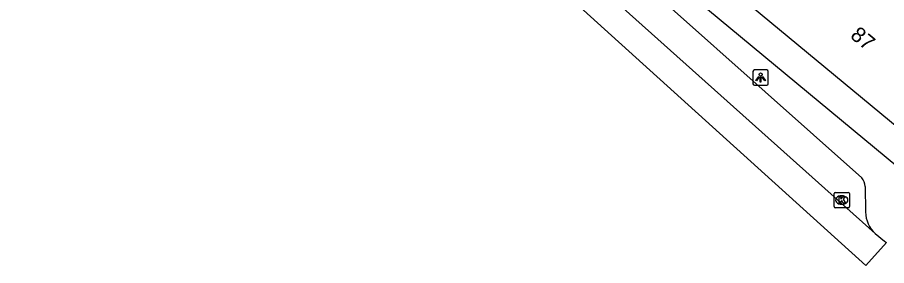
# Model space of a CAD drawing. Extents: x 162074 to 163034, y 381824 to 382557.
# Drawn here: x 162210 to 162266.7, y 382054.1 to 382070.3 of the extents above; entities that cross this region are included whole.
import ezdxf

# ---------------------------------------------------------------- set-up
doc = ezdxf.new("R2010")
doc.units = 0
for name, color, linetype in [('IMGEO_Kolk', 7, 'Continuous'), ('IMGEO_Lichtpunt', 7, 'Continuous'), ('IMGEO_Pand', 7, 'Continuous'), ('IMGEO_Pand_nummerreeks', 7, 'Continuous'), ('IMGEO_Parkeervlak_gesloten', 7, 'Continuous'), ('IMGEO_Rijbaan_lokaal_open', 7, 'Continuous'), ('IMGEO_Voetpad_open', 7, 'Continuous')]:
    doc.layers.add(name, color=color, linetype=linetype)

msp = doc.modelspace()

# ---------------------------------------------------------------- linework, layer by layer
at = {"layer": 'IMGEO_Kolk'}
for p, q in [((162263.393, 382058.912), (162264.245, 382058.912)), ((162263.318, 382057.986), (162263.318, 382058.838)), ((162263.806, 382058.692), (162263.831, 382058.692)), ((162264.319, 382058.838), (162264.319, 382057.986)), ((162264.245, 382057.912), (162263.393, 382057.912)), ((162263.829, 382058.132), (162263.804, 382058.132))]:
    msp.add_line(p, q, dxfattribs=at)
for points in [[(162263.393, 382058.912), (162264.245, 382058.912)], [(162263.318, 382057.986), (162263.318, 382058.838)], [(162263.639, 382058.612), (162263.762, 382058.612), (162263.762, 382058.461), (162263.892, 382058.612), (162264.056, 382058.612), (162263.91, 382058.461), (162264.063, 382058.212), (162263.911, 382058.212), (162263.826, 382058.376), (162263.762, 382058.309), (162263.762, 382058.212), (162263.639, 382058.212), (162263.639, 382058.612)], [(162264.319, 382058.838), (162264.319, 382057.986)], [(162264.245, 382057.912), (162263.393, 382057.912)]]:
    msp.add_lwpolyline(points, dxfattribs=at)
for centre, start, end in [((162263.395, 382058.836), 91.552, 178.448), ((162263.395, 382058.836), 91.552, 178.448), ((162264.243, 382058.836), 1.552, 88.448), ((162264.243, 382058.836), 1.552, 88.448), ((162263.395, 382057.988), 181.552, 268.448), ((162263.395, 382057.988), 181.552, 268.448), ((162264.243, 382057.988), 271.552, 358.448), ((162264.243, 382057.988), 271.552, 358.448)]:
    msp.add_arc(centre, 0.0765, start, end, dxfattribs=at)
for centre, major_axis, ratio, start_param, end_param in [((162263.805, 382058.412), (-0.387, 0.002), 0.722429, 4.712389, 7.853982), ((162263.83, 382058.412), (-0.39, 0.002), 0.717154, 1.570796, 4.712389)]:
    msp.add_ellipse(centre, major_axis=major_axis, ratio=ratio, start_param=start_param, end_param=end_param, dxfattribs=at)
at = {"layer": 'IMGEO_Lichtpunt'}
for p, q in [((162258.923, 382066.909), (162258.115, 382066.909)), ((162258.923, 382066.909), (162258.115, 382066.909)), ((162258.021, 382066.814), (162258.021, 382066.007)), ((162258.021, 382066.814), (162258.021, 382066.007)), ((162259.017, 382066.007), (162259.017, 382066.814)), ((162259.017, 382066.007), (162259.017, 382066.814)), ((162258.115, 382065.913), (162258.923, 382065.913)), ((162258.115, 382065.913), (162258.923, 382065.913))]:
    msp.add_line(p, q, dxfattribs=at)
for points in [[(162258.395, 382066.478), (162258.434, 382066.45), (162258.246, 382066.188), (162258.208, 382066.215), (162258.395, 382066.478)], [(162258.497, 382066.43), (162258.544, 382066.43), (162258.544, 382066.108), (162258.497, 382066.108), (162258.497, 382066.43)], [(162258.607, 382066.45), (162258.645, 382066.477), (162258.832, 382066.215), (162258.793, 382066.187), (162258.607, 382066.45)]]:
    msp.add_lwpolyline(points, dxfattribs=at)
msp.add_circle((162258.52, 382066.612), 0.0994, dxfattribs=at)
for centre, start, end in [((162258.115, 382066.814), 90, 180), ((162258.115, 382066.814), 90, 180), ((162258.923, 382066.814), 0, 90), ((162258.923, 382066.814), 0, 90), ((162258.115, 382066.007), 180, 270), ((162258.115, 382066.007), 180, 270), ((162258.923, 382066.007), 270, 0), ((162258.923, 382066.007), 270, 360)]:
    msp.add_arc(centre, 0.0946, start, end, dxfattribs=at)
at = {"layer": 'IMGEO_Pand'}
msp.add_lwpolyline([(162257.354, 382071.559), (162269.325, 382061.62), (162287.263, 382083.228)], dxfattribs=at)
at = {"layer": 'IMGEO_Parkeervlak_gesloten'}
msp.add_lwpolyline([(162219.222, 382095.935), (162244.408, 382075.55), (162266.007, 382056.221)], dxfattribs=at)
at = {"layer": 'IMGEO_Rijbaan_lokaal_open'}
msp.add_lwpolyline([(162266.745, 382055.63), (162265.389, 382054.128), (162243.321, 382074.12), (162210.014, 382101.13)], dxfattribs=at)
at = {"layer": 'IMGEO_Voetpad_open'}
for points in [[(162246.008, 382076.916), (162265.118, 382059.861)], [(162269.629, 382058.768), (162252.136, 382073.29), (162252.731, 382074.006)], [(162265.349, 382059.304), (162265.369, 382057.631)], [(162266.007, 382056.221), (162266.608, 382055.73), (162266.745, 382055.63)]]:
    msp.add_lwpolyline(points, dxfattribs=at)
for centre, radius, start, end in [((162264.507, 382059.281), 0.842, 1.5514, 43.4983), ((162267.353, 382057.679), 1.985, 181.3963, 227.2955)]:
    msp.add_arc(centre, radius, start, end, dxfattribs=at)

# ---------------------------------------------------------------- texts
at = {"layer": 'IMGEO_Pand_nummerreeks'}
msp.add_text('87', height=1, rotation=320.2998, dxfattribs=at).set_placement((162264.313, 382069.057))

doc.saveas('drawing.dxf')
